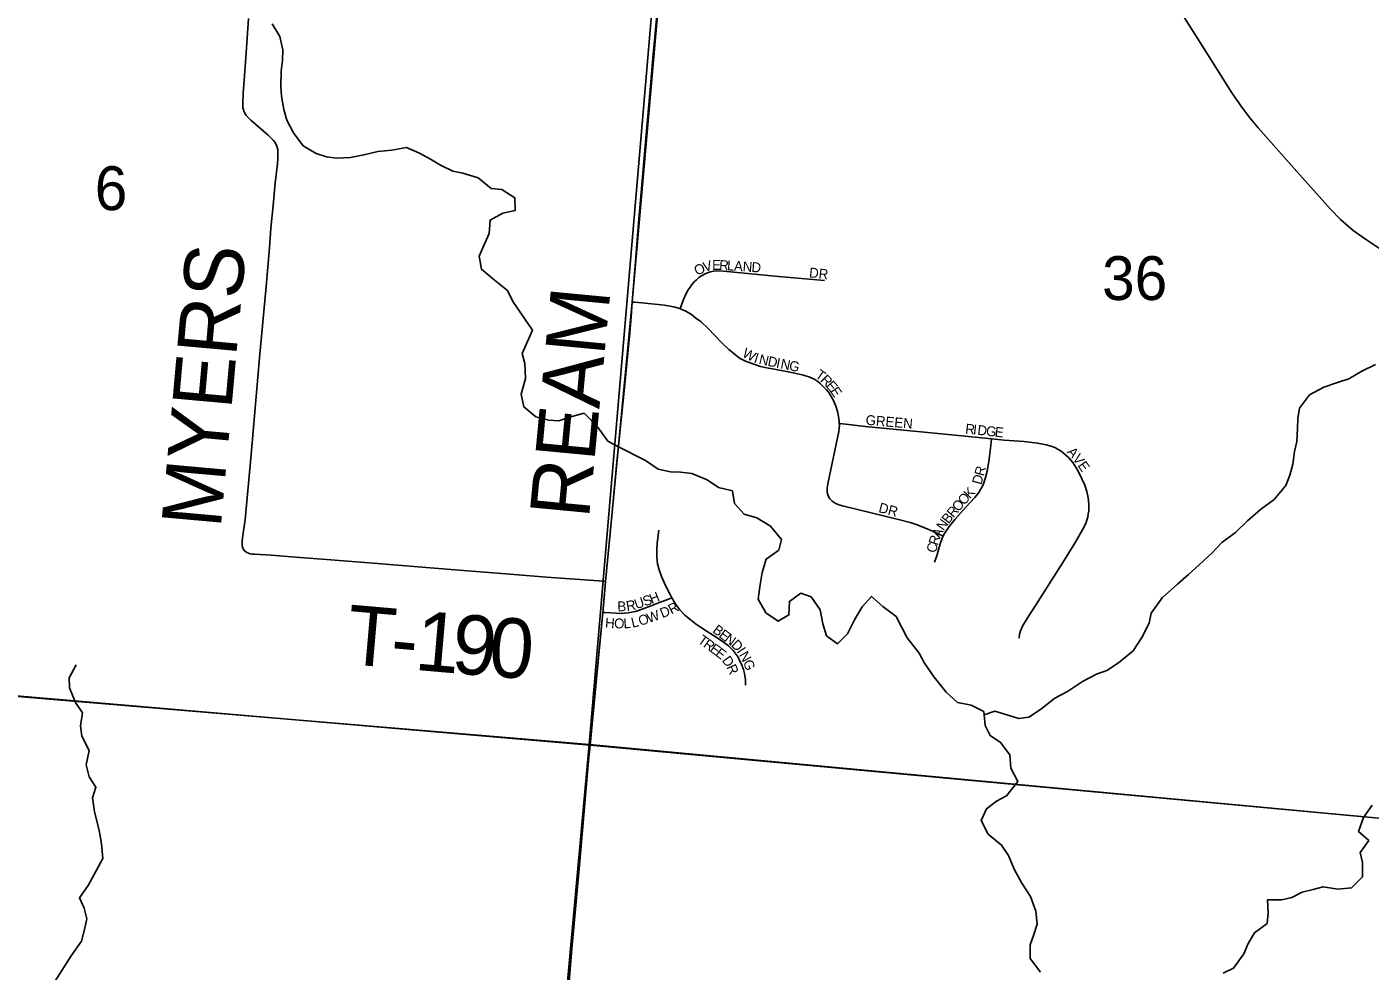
# Model space of a CAD drawing. Extents: x 0 to 680, y 0 to 440.
# Drawn here: x 235.37 to 255.45, y 337.15 to 351.27 of the extents above; entities that cross this region are included whole.
import ezdxf

# ---------------------------------------------------------------- set-up
doc = ezdxf.new("R2010")
doc.units = 0
for name, color, linetype in [('GM_X_County_Road', 7, 'Continuous'), ('GM_X_County_Road_Text', 7, 'Continuous'), ('GM_X_Minor_River', 7, 'Continuous'), ('GM_X_Section', 7, 'Continuous'), ('GM_X_Section_Text', 7, 'Continuous'), ('GM_X_Township', 7, 'Continuous'), ('GM_X_Township_Road', 7, 'Continuous'), ('GM_X_Township_Road_Text', 7, 'Continuous'), ('GM_X_Township_Subdivision', 7, 'Continuous'), ('GM_X_Township_Subdivision_Text', 7, 'Continuous')]:
    doc.layers.add(name, color=color, linetype=linetype)

msp = doc.modelspace()

# ---------------------------------------------------------------- linework, layer by layer
at = {"layer": 'GM_X_County_Road'}
for points in [[(244.418, 347.157), (244.466, 347.761), (244.511, 348.342), (244.54, 348.681), (244.62, 349.601), (244.684, 350.327), (244.733, 350.86), (244.785, 351.441), (244.842, 352.07), (244.893, 352.652), (244.926, 353.039), (244.974, 353.572), (245.012, 354.007), (245.049, 354.443), (245.099, 354.975), (245.141, 355.411), (245.174, 355.749), (245.216, 356.234), (245.224, 356.317)], [(252.424, 351.745), (252.437, 351.732), (252.527, 351.619), (252.637, 351.459), (252.872, 351.09), (253.394, 350.27), (253.531, 350.068), (253.649, 349.912), (253.774, 349.762), (254.354, 349.107), (254.856, 348.547), (255.007, 348.391), (255.119, 348.289), (255.195, 348.228), (255.393, 348.086), (255.62, 347.937)], [(244.113, 343.959), (244.145, 344.283), (244.185, 344.717), (244.223, 345.104), (244.251, 345.394), (244.29, 345.781), (244.381, 346.697), (244.4, 346.938), (244.418, 347.157)], [(244.02, 342.98), (244.087, 343.702), (244.113, 343.959)], [(243.977, 342.516), (243.996, 342.734), (244.02, 342.98)], [(243.788, 340.535), (243.894, 341.64), (243.94, 342.105), (243.977, 342.516)], [(243.09, 332.747), (243.107, 332.994), (243.207, 334.106), (243.307, 335.169), (243.342, 335.557), (243.391, 336.089), (243.478, 337.056), (243.517, 337.491), (243.562, 337.975), (243.634, 338.798), (243.766, 340.298), (243.787, 340.531), (243.788, 340.535)]]:
    msp.add_lwpolyline(points, dxfattribs=at)
at = {"layer": 'GM_X_Minor_River'}
for points in [[(246.28, 343.929), (246.09, 343.985), (245.949, 344.147), (245.916, 344.332), (245.709, 344.382), (245.537, 344.497), (245.307, 344.595), (245.141, 344.614), (244.992, 344.616), (244.808, 344.66), (244.614, 344.787), (244.212, 344.994), (244.052, 345.079), (243.9, 345.289), (243.701, 345.494), (243.48, 345.437), (243.319, 345.38), (243.17, 345.393), (242.975, 345.443), (242.798, 345.588), (242.759, 345.779), (242.821, 346.016), (242.812, 346.236), (242.772, 346.385), (242.852, 346.569), (242.925, 346.734), (242.634, 347.166), (242.552, 347.327), (242.352, 347.49), (242.164, 347.647), (242.131, 347.844), (242.198, 348.004), (242.278, 348.181), (242.292, 348.383), (242.484, 348.488), (242.668, 348.527), (242.665, 348.717), (242.47, 348.839), (242.31, 348.852), (242.116, 349.015), (241.885, 349.084), (241.736, 349.115), (241.553, 349.201), (241.4, 349.292), (241.24, 349.383), (241.045, 349.468), (240.825, 349.429), (240.616, 349.408), (240.407, 349.357), (240.205, 349.318), (239.997, 349.308), (239.848, 349.328), (239.694, 349.378), (239.499, 349.493), (239.353, 349.685), (239.254, 349.876), (239.209, 350.037), (239.176, 350.234), (239.166, 350.383), (239.168, 350.609), (239.188, 350.769), (239.196, 350.93), (239.151, 351.126), (239.035, 351.318)], [(249.679, 340.987), (249.841, 341.038), (250.001, 340.988), (250.196, 340.932), (250.345, 340.948), (250.519, 341.065), (250.735, 341.235), (250.927, 341.334), (251.148, 341.486), (251.358, 341.591), (251.513, 341.648), (251.687, 341.765), (251.909, 341.941), (252.037, 342.142), (252.146, 342.355), (252.178, 342.503), (252.341, 342.733), (252.57, 342.938), (252.732, 343.085), (252.895, 343.226), (253.087, 343.408), (253.232, 343.561), (253.436, 343.713), (253.616, 343.884), (253.809, 344.054), (254.013, 344.206), (254.188, 344.412), (254.249, 344.566), (254.293, 344.732), (254.319, 344.922), (254.351, 345.07), (254.365, 345.266), (254.367, 345.415), (254.393, 345.569), (254.544, 345.77), (254.759, 345.886), (254.962, 345.955), (255.129, 346.007), (255.327, 346.123), (255.53, 346.222)], [(250.523, 337.139), (250.365, 337.344), (250.368, 337.546), (250.423, 337.7), (250.473, 337.854), (250.451, 338.05), (250.371, 338.271), (250.242, 338.469), (250.126, 338.679), (250.045, 338.882), (249.94, 339.038), (249.74, 339.201), (249.636, 339.404), (249.715, 339.582), (249.865, 339.693), (250.015, 339.775), (250.184, 339.987), (250.08, 340.19), (250.064, 340.387), (249.924, 340.573), (249.771, 340.676), (249.695, 340.825), (249.674, 341.034), (249.485, 341.131), (249.283, 341.169), (249.113, 341.326), (248.931, 341.548), (248.785, 341.758), (248.71, 341.908), (248.528, 342.136), (248.447, 342.291), (248.366, 342.453), (248.166, 342.604), (247.995, 342.755), (247.856, 342.602), (247.741, 342.407), (247.637, 342.194), (247.487, 342.047), (247.322, 342.168), (247.265, 342.347), (247.226, 342.556), (247.091, 342.748), (246.937, 342.803), (246.769, 342.68), (246.761, 342.478), (246.599, 342.385), (246.416, 342.512), (246.3, 342.715), (246.333, 342.935), (246.359, 343.113), (246.421, 343.315), (246.612, 343.449), (246.65, 343.609), (246.486, 343.807), (246.28, 343.929)], [(235.787, 337), (235.927, 337.219), (236.03, 337.384), (236.187, 337.602), (236.225, 337.756), (236.263, 337.934), (236.223, 338.096), (236.154, 338.251), (236.287, 338.434), (236.506, 338.836), (236.485, 339.056), (236.452, 339.229), (236.418, 339.378), (236.378, 339.533), (236.351, 339.742), (236.401, 339.902), (236.301, 340.058), (236.256, 340.237), (236.3, 340.45), (236.19, 340.666), (236.168, 340.821), (236.201, 341.016), (236.095, 341.172), (236.003, 341.388), (235.999, 341.536), (236.103, 341.731)], [(253.252, 337.125), (253.408, 337.2), (253.559, 337.413), (253.626, 337.567), (253.723, 337.726), (253.909, 337.867), (253.923, 338.027), (253.914, 338.218), (254.128, 338.221), (254.277, 338.255), (254.433, 338.336), (254.6, 338.376), (254.749, 338.416), (254.968, 338.378), (255.171, 338.399), (255.333, 338.564), (255.336, 338.778), (255.302, 338.927), (255.429, 339.104), (255.277, 339.242), (255.35, 339.45), (255.478, 339.633)]]:
    msp.add_lwpolyline(points, dxfattribs=at)
at = {"layer": 'GM_X_Section'}
for points in [[(229.582, 357.628), (245.115, 356.243), (243.775, 340.544), (228.052, 341.861)], [(245.115, 356.243), (260.527, 354.766), (258.466, 339.173), (243.775, 340.544)], [(228.052, 341.861), (243.775, 340.544), (242.354, 324.989), (226.563, 326.478)], [(243.775, 340.544), (258.466, 339.173), (257.365, 323.612), (242.354, 324.989)]]:
    msp.add_lwpolyline(points, close=True, dxfattribs=at)
at = {"layer": 'GM_X_Township'}
for points in [[(204.178, 344.406), (225.071, 342.231), (228.078, 341.882), (243.787, 340.531), (243.977, 342.516), (244.019, 342.98), (244.087, 343.702), (244.418, 347.157), (245.224, 356.317), (245.741, 361.848), (246.363, 368.333), (246.687, 371.891), (246.754, 372.593), (246.811, 373.174), (246.93, 374.432), (246.974, 374.867), (247.049, 375.642), (247.097, 376.174), (247.158, 376.852), (247.196, 377.288), (247.312, 378.529), (247.395, 379.418), (247.475, 380.338), (247.71, 383.022)], [(247.71, 383.022), (247.475, 380.338), (247.395, 379.418), (247.312, 378.529), (247.196, 377.288), (247.158, 376.852), (247.097, 376.174), (247.049, 375.642), (246.974, 374.867), (246.93, 374.432), (246.811, 373.174), (246.754, 372.593), (246.687, 371.891), (246.363, 368.333), (245.741, 361.848), (245.224, 356.317), (244.418, 347.157), (244.087, 343.702), (244.019, 342.98), (243.977, 342.516), (243.787, 340.531), (258.485, 339.173)], [(272.949, 322.12), (273.328, 326.241), (274.05, 334.886), (274.105, 335.472), (274.304, 337.773), (267.813, 338.347), (258.485, 339.173), (243.787, 340.531), (228.078, 341.882), (225.071, 342.231), (204.178, 344.406)]]:
    msp.add_lwpolyline(points, dxfattribs=at)
at = {"layer": 'GM_X_Township_Road'}
msp.add_lwpolyline([(244.02, 342.98), (243.92, 342.987), (243.137, 343.041), (242.653, 343.083), (241.83, 343.15), (241.152, 343.203), (240.612, 343.248), (239.848, 343.308), (239.448, 343.339), (239.021, 343.372), (238.778, 343.385), (238.729, 343.388), (238.704, 343.393), (238.679, 343.4), (238.657, 343.41), (238.635, 343.426), (238.618, 343.443), (238.603, 343.467), (238.594, 343.49), (238.588, 343.516), (238.586, 343.541), (238.587, 343.575), (238.592, 343.631), (238.63, 343.904), (238.716, 344.824), (238.769, 345.453), (238.846, 346.324), (238.945, 347.388), (238.993, 347.969), (239.017, 348.26), (239.048, 348.598), (239.082, 348.936), (239.114, 349.225), (239.119, 349.302), (239.121, 349.37), (239.122, 349.407), (239.118, 349.436), (239.112, 349.468), (239.1, 349.503), (239.075, 349.546), (239.05, 349.577), (239.021, 349.608), (238.973, 349.652), (238.865, 349.748), (238.716, 349.875), (238.681, 349.91), (238.648, 349.947), (238.622, 349.989), (238.612, 350.011), (238.605, 350.036), (238.599, 350.061), (238.596, 350.084), (238.595, 350.134), (238.602, 350.281), (238.615, 350.474), (238.64, 350.813), (238.661, 351.104), (238.679, 351.394)], dxfattribs=at)
at = {"layer": 'GM_X_Township_Subdivision'}
for points in [[(245.135, 347.057), (245.145, 347.085), (245.184, 347.193), (245.218, 347.273), (245.255, 347.34), (245.282, 347.381), (245.311, 347.42), (245.343, 347.457), (245.378, 347.491), (245.415, 347.522), (245.455, 347.551), (245.497, 347.575), (245.542, 347.594), (245.588, 347.609), (245.636, 347.619), (245.684, 347.622), (245.782, 347.618), (246.606, 347.539), (247.294, 347.479)], [(244.418, 347.157), (244.451, 347.155), (244.564, 347.146), (244.902, 347.11), (245.036, 347.087), (245.129, 347.06), (245.135, 347.057)], [(245.135, 347.057), (245.22, 347.021), (245.304, 346.969), (245.371, 346.918), (245.447, 346.86), (245.553, 346.761), (245.755, 346.55), (245.861, 346.448), (245.937, 346.386), (246.023, 346.32), (246.109, 346.272), (246.204, 346.236), (246.336, 346.193), (246.455, 346.168), (246.547, 346.152), (246.847, 346.093), (246.978, 346.064), (247.071, 346.032), (247.146, 345.998), (247.194, 345.968), (247.23, 345.939), (247.287, 345.879), (247.32, 345.845), (247.351, 345.808), (247.378, 345.769), (247.426, 345.686), (247.464, 345.598), (247.492, 345.507), (247.509, 345.413), (247.514, 345.365), (247.514, 345.343)], [(247.514, 345.343), (247.515, 345.318), (247.513, 345.27), (247.507, 345.223), (247.367, 344.557), (247.338, 344.413), (247.333, 344.363), (247.333, 344.311), (247.346, 344.261), (247.373, 344.217), (247.409, 344.179), (247.452, 344.148), (247.505, 344.126), (247.559, 344.11), (248.4, 343.904), (248.571, 343.863), (248.68, 343.826), (248.86, 343.752), (248.991, 343.69), (249.065, 343.655)], [(247.514, 345.343), (247.611, 345.331), (247.9, 345.296), (248.576, 345.229), (249.397, 345.152), (249.788, 345.113)], [(249.065, 343.655), (249.077, 343.681), (249.115, 343.743), (249.154, 343.799), (249.244, 343.911), (249.407, 344.089), (249.539, 344.232), (249.599, 344.31), (249.625, 344.352), (249.649, 344.395), (249.669, 344.44), (249.701, 344.533), (249.725, 344.628), (249.749, 344.772), (249.777, 345.012), (249.788, 345.113)], [(249.788, 345.113), (249.976, 345.094), (250.275, 345.07), (250.477, 345.047), (250.604, 345.022), (250.697, 344.997), (250.744, 344.979), (250.788, 344.954), (250.831, 344.925), (250.865, 344.895), (250.938, 344.831), (250.972, 344.796), (251.003, 344.759), (251.032, 344.72), (251.082, 344.637), (251.146, 344.506), (251.184, 344.417), (251.215, 344.325), (251.235, 344.23), (251.245, 344.133), (251.245, 344.085), (251.242, 344.036), (251.236, 343.988), (251.227, 343.941), (251.214, 343.894), (251.197, 343.848), (251.156, 343.76), (251.034, 343.551), (250.854, 343.263), (250.412, 342.566), (250.338, 342.449), (250.252, 342.309), (250.223, 342.241), (250.207, 342.193), (250.201, 342.131)], [(245.01, 342.736), (244.978, 342.795), (244.917, 342.92), (244.855, 343.053), (244.82, 343.153), (244.797, 343.245), (244.787, 343.347), (244.785, 343.447), (244.792, 343.552), (244.815, 343.747)], [(248.938, 343.267), (248.97, 343.364), (249.022, 343.541), (249.052, 343.625), (249.065, 343.655)], [(243.977, 342.516), (244.013, 342.514), (244.178, 342.504), (244.256, 342.501), (244.355, 342.509), (244.466, 342.532), (244.568, 342.563), (244.702, 342.613), (244.827, 342.663), (244.96, 342.716), (245.01, 342.736)], [(246.111, 341.427), (246.109, 341.507), (246.098, 341.605), (246.081, 341.665), (246.046, 341.754), (246.024, 341.796), (246.001, 341.847), (245.973, 341.887), (245.926, 341.949), (245.856, 342.019), (245.784, 342.074), (245.687, 342.136), (245.482, 342.267), (245.361, 342.35), (245.283, 342.411), (245.199, 342.479), (245.129, 342.556), (245.072, 342.633), (245.025, 342.708), (245.01, 342.736)]]:
    msp.add_lwpolyline(points, dxfattribs=at)

# ---------------------------------------------------------------- texts
at = {"layer": 'GM_X_County_Road_Text'}
msp.add_text('REAM', height=0.8894, rotation=84.5891, dxfattribs=at).set_placement((243.77, 343.906))
at = {"layer": 'GM_X_Section_Text'}
for s, height, p in [('6', 0.655, (236.383, 348.531)), ('36', 0.6552, (251.442, 347.187))]:
    msp.add_text(s, height=height, rotation=0, dxfattribs=at).set_placement(p)
at = {"layer": 'GM_X_Township_Road_Text'}
for s, height, rotation, p in [('MYERS', 0.8894, 84.8567, (238.265, 343.762)), ('T', 0.889, 355.031, (240.123, 341.748)), ('1', 0.889, 355.0643, (241.15, 341.659)), ('9', 0.889, 355.1929, (241.698, 341.612)), ('0', 0.889, 355.7912, (242.254, 341.565)), ('-', 0.889, 355.0394, (240.786, 341.691))]:
    msp.add_text(s, height=height, rotation=rotation, dxfattribs=at).set_placement(p)
at = {"layer": 'GM_X_Township_Subdivision_Text'}
for s, height, rotation, p in [('O', 0.148, 28.2075, (245.391, 347.547)), ('V', 0.148, 14.9004, (245.497, 347.605)), ('E', 0.148, 0.4372, (245.613, 347.637)), ('R', 0.148, 356.6949, (245.715, 347.638)), ('L', 0.148, 356.2005, (245.832, 347.632)), ('A', 0.148, 356.1728, (245.936, 347.625)), ('N', 0.148, 356.1982, (246.066, 347.616)), ('D', 0.148, 356.1728, (246.197, 347.607)), ('DR', 0.1482, 353.6638, (247.056, 347.527)), ('W', 0.148, 332.5476, (246.051, 346.347)), ('I', 0.148, 342.3831, (246.228, 346.258)), ('N', 0.148, 346.8582, (246.302, 346.235)), ('D', 0.148, 348.5409, (246.434, 346.204)), ('I', 0.148, 348.6568, (246.562, 346.178)), ('N', 0.148, 348.6687, (246.626, 346.166)), ('G', 0.148, 348.6909, (246.754, 346.14)), ('T', 0.148, 325.0214, (247.143, 346.038)), ('R', 0.148, 314.8111, (247.223, 345.983)), ('E', 0.148, 310.4176, (247.304, 345.902)), ('E', 0.148, 304.8264, (247.369, 345.825)), ('GREEN', 0.1482, 355.1332, (247.903, 345.323)), ('R', 0.148, 353.8207, (249.391, 345.192)), ('I', 0.148, 353.85, (249.508, 345.18)), ('D', 0.148, 353.824, (249.573, 345.173)), ('G', 0.148, 353.842, (249.702, 345.159)), ('E', 0.148, 353.8137, (249.832, 345.145)), ('A', 0.148, 311.4121, (250.909, 344.91)), ('V', 0.148, 307.4687, (250.993, 344.814)), ('R', 0.148, 75.4127, (249.673, 344.546)), ('E', 0.148, 305.001, (251.071, 344.712)), ('K', 0.148, 47.2881, (249.467, 344.206)), ('D', 0.148, 73.7153, (249.635, 344.416)), ('O', 0.148, 49.0217, (249.294, 344.012)), ('O', 0.148, 47.319, (249.378, 344.11)), ('DR', 0.1482, 345.2621, (248.091, 344.018)), ('B', 0.148, 52.0228, (249.147, 343.831)), ('R', 0.148, 50.0389, (249.219, 343.923)), ('N', 0.148, 54.2844, (249.072, 343.727)), ('R', 0.148, 72.7937, (248.985, 343.509)), ('A', 0.148, 63.5913, (249.017, 343.615)), ('C', 0.148, 75.7163, (248.956, 343.397)), ('H', 0.148, 21.9163, (244.71, 342.641)), ('B', 0.148, 0.85, (244.197, 342.532)), ('R', 0.148, 10.3013, (244.341, 342.536)), ('U', 0.148, 18.2846, (244.478, 342.563)), ('S', 0.148, 19.323, (244.605, 342.604)), ('D', 0.148, 22.0729, (244.868, 342.429)), ('R', 0.148, 27.6543, (245.003, 342.484)), ('H', 0.148, 355.6248, (244.008, 342.29)), ('O', 0.148, 358.5065, (244.146, 342.28)), ('L', 0.148, 3.5801, (244.291, 342.277)), ('L', 0.148, 12.9969, (244.421, 342.287)), ('O', 0.148, 17.594, (244.536, 342.314)), ('W', 0.148, 19.5253, (244.665, 342.355)), ('T', 0.148, 324.3321, (245.386, 342.072)), ('B', 0.148, 323.237, (245.608, 342.227)), ('E', 0.148, 323.2682, (245.702, 342.156)), ('N', 0.148, 323.235, (245.785, 342.094)), ('R', 0.148, 324.3297, (245.47, 342.011)), ('E', 0.148, 324.059, (245.566, 341.942)), ('E', 0.148, 322.2832, (245.649, 341.882)), ('D', 0.148, 316.1748, (245.886, 342.019)), ('I', 0.148, 302.8534, (245.974, 341.936)), ('D', 0.148, 305.8426, (245.752, 341.799)), ('N', 0.148, 299.0589, (246.009, 341.883)), ('G', 0.148, 292.3088, (246.07, 341.773)), ('R', 0.148, 293.9798, (245.824, 341.7))]:
    msp.add_text(s, height=height, rotation=rotation, dxfattribs=at).set_placement(p)

doc.saveas('drawing.dxf')
